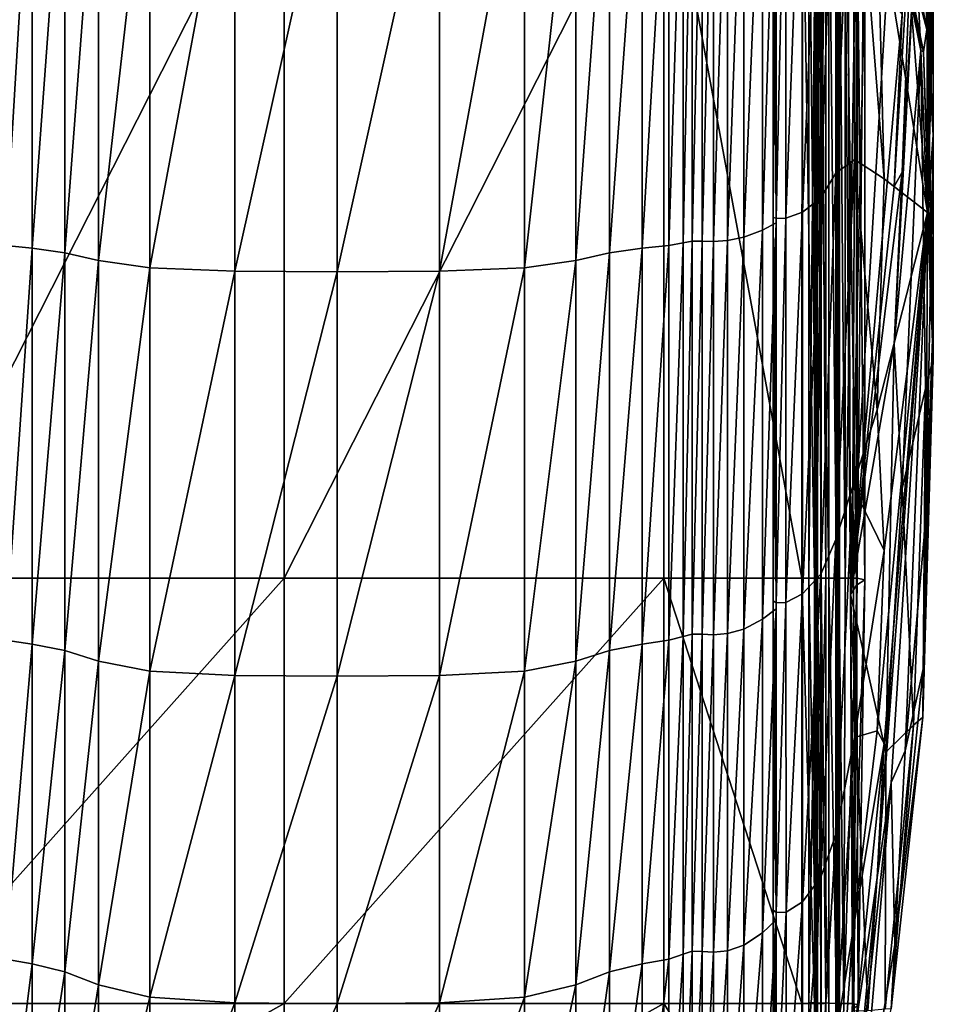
# Model space of a CAD drawing. Header units: millimetres. Extents: x 2387 to 13955, y -4964 to 364.
# Tile 294 of 656: x 7088 to 7138, y -4934 to -4880. Entities that reach past the tile are written whole.
import ezdxf

# ---------------------------------------------------------------- set-up
doc = ezdxf.new("R2010")
doc.units = ezdxf.units.MM
doc.header["$MEASUREMENT"] = 0
doc.layers.add('Predefinito', color=7, linetype='Continuous', true_color=0x000000)

msp = doc.modelspace()

# ---------------------------------------------------------------- linework, layer by layer
at = {"layer": 'Predefinito'}
for points in [[(7137.813, -4857.429, 1172.424), (7137.88, -4890.458, 1167.09), (7138.201, -4856.747, 1156.043)], [(7138.201, -4857.066, 1149.351), (7138.201, -4856.747, 1156.043), (7137.88, -4890.458, 1167.09)], [(7135.875, -4865.065, 1193.199), (7137.88, -4890.458, 1167.09), (7137.813, -4857.429, 1172.424)], [(7137.88, -4890.458, 1167.09), (7138.201, -4867.825, 1149.118), (7138.201, -4857.066, 1149.351)], [(7133.63, -4911.559, 885.605), (7133.458, -4863.935, 899.701), (7134.751, -4863.272, 908.298)], [(7134.751, -4863.272, 908.298), (7135.614, -4878.415, 907.525), (7133.63, -4911.559, 885.605)], [(7133.458, -4863.935, 899.701), (7133.63, -4911.559, 885.605), (7133.256, -4865.516, 873.624)], [(7136.045, -4889.033, 917.372), (7136.476, -4879.528, 916.34), (7137.221, -4863.689, 931.021)], [(7137.221, -4863.689, 931.021), (7137.113, -4871.709, 938.435), (7136.045, -4889.033, 917.372)], [(7137.88, -4890.458, 1167.09), (7135.875, -4865.065, 1193.199), (7135.099, -4873.356, 1199.085)], [(7132.814, -4865.176, 1216.711), (7131.988, -4865.977, 1219.657), (7131.988, -4889.653, 1212.36)], [(7131.988, -4889.653, 1212.36), (7132.814, -4888.282, 1209.601), (7132.814, -4865.176, 1216.711)], [(7133.753, -4866.735, 1210.52), (7132.814, -4865.176, 1216.711), (7132.814, -4888.282, 1209.601)], [(7133.968, -4911.055, 844.563), (7133.944, -4869.56, 844.583), (7133.256, -4865.516, 873.624)], [(7133.256, -4865.516, 873.624), (7133.63, -4911.559, 885.605), (7133.968, -4911.055, 844.563)], [(7131.988, -4865.977, 1219.657), (7130.978, -4866.439, 1221.353), (7130.978, -4890.442, 1213.948)], [(7130.978, -4890.442, 1213.948), (7131.988, -4889.653, 1212.36), (7131.988, -4865.977, 1219.657)], [(7129.526, -4890.794, 1214.657), (7129.351, -4890.721, 1214.51), (7129.352, -4866.602, 1221.944)], [(7129.527, -4866.645, 1222.104), (7129.352, -4866.602, 1221.944), (7129.351, -4890.721, 1214.51)], [(7129.351, -4890.721, 1214.51), (7129.526, -4890.794, 1214.657), (7129.527, -4866.645, 1222.104)], [(7129.352, -4866.602, 1221.944), (7129.527, -4866.645, 1222.104), (7129.526, -4890.794, 1214.657)], [(7129.527, -4866.645, 1222.104), (7129.514, -4866.782, 1222.611), (7129.514, -4891.029, 1215.129)], [(7129.514, -4891.029, 1215.129), (7129.526, -4890.794, 1214.657), (7129.527, -4866.645, 1222.104)], [(7130.065, -4866.636, 1222.076), (7129.527, -4866.645, 1222.104), (7129.526, -4890.794, 1214.657)], [(7129.526, -4890.794, 1214.657), (7130.065, -4890.78, 1214.627), (7130.065, -4866.636, 1222.076)], [(7130.978, -4866.439, 1221.353), (7130.065, -4866.636, 1222.076), (7130.065, -4890.78, 1214.627)], [(7130.065, -4890.78, 1214.627), (7130.978, -4890.442, 1213.948), (7130.978, -4866.439, 1221.353)], [(7132.814, -4888.282, 1209.601), (7133.85, -4887.531, 1203.346), (7133.753, -4866.735, 1210.52)], [(7135.487, -4888.602, 1191.266), (7135.099, -4873.356, 1199.085), (7133.753, -4866.735, 1210.52)], [(7133.753, -4866.735, 1210.52), (7133.85, -4887.531, 1203.346), (7135.487, -4888.602, 1191.266)], [(7127.739, -4867.251, 1224.339), (7126.832, -4867.357, 1224.729), (7126.832, -4892.014, 1217.111)], [(7126.832, -4892.014, 1217.111), (7127.739, -4891.833, 1216.745), (7127.739, -4867.251, 1224.339)], [(7128.775, -4867.022, 1223.495), (7127.739, -4867.251, 1224.339), (7127.739, -4891.833, 1216.745)], [(7127.739, -4891.833, 1216.745), (7128.775, -4891.44, 1215.955), (7128.775, -4867.022, 1223.495)], [(7129.514, -4866.782, 1222.611), (7128.775, -4867.022, 1223.495), (7128.775, -4891.44, 1215.955)], [(7128.775, -4891.44, 1215.955), (7129.514, -4891.029, 1215.129), (7129.514, -4866.782, 1222.611)], [(7088.424, -4867.606, 1226.246), (7086.96, -4867.514, 1225.454), (7086.96, -4892.282, 1217.781)], [(7086.96, -4892.282, 1217.781), (7088.424, -4892.44, 1218.495), (7088.424, -4867.606, 1226.246)], [(7090.242, -4867.744, 1227.08), (7088.424, -4867.606, 1226.246), (7088.424, -4892.44, 1218.495)], [(7088.424, -4892.44, 1218.495), (7090.242, -4892.689, 1219.245), (7090.242, -4867.744, 1227.08)], [(7092.103, -4867.967, 1227.678), (7090.242, -4867.744, 1227.08), (7090.242, -4892.689, 1219.245)], [(7120.309, -4867.744, 1227.08), (7118.449, -4867.967, 1227.678), (7118.449, -4893.11, 1219.789)], [(7118.449, -4893.11, 1219.789), (7120.309, -4892.689, 1219.245), (7120.309, -4867.744, 1227.08)], [(7122.127, -4867.606, 1226.246), (7120.309, -4867.744, 1227.08), (7120.309, -4892.689, 1219.245)], [(7120.309, -4892.689, 1219.245), (7122.127, -4892.44, 1218.495), (7122.127, -4867.606, 1226.246)], [(7123.592, -4867.514, 1225.454), (7122.127, -4867.606, 1226.246), (7122.127, -4892.44, 1218.495)], [(7122.127, -4892.44, 1218.495), (7123.592, -4892.282, 1217.781), (7123.592, -4867.514, 1225.454)], [(7124.393, -4867.427, 1224.981), (7123.592, -4867.514, 1225.454), (7123.592, -4892.282, 1217.781)], [(7123.592, -4892.282, 1217.781), (7124.393, -4892.133, 1217.349), (7124.393, -4867.427, 1224.981)], [(7124.887, -4867.371, 1224.773), (7124.393, -4867.427, 1224.981), (7124.393, -4892.133, 1217.349)], [(7124.393, -4892.133, 1217.349), (7124.886, -4892.037, 1217.157), (7124.887, -4867.371, 1224.773)], [(7125.427, -4867.372, 1224.78), (7124.887, -4867.371, 1224.773), (7124.886, -4892.037, 1217.157)], [(7124.886, -4892.037, 1217.157), (7125.427, -4892.039, 1217.161), (7125.427, -4867.372, 1224.78)], [(7126.06, -4867.383, 1224.824), (7125.427, -4867.372, 1224.78), (7125.427, -4892.039, 1217.161)], [(7125.427, -4892.039, 1217.161), (7126.06, -4892.059, 1217.2), (7126.06, -4867.383, 1224.824)], [(7126.832, -4867.357, 1224.729), (7126.06, -4867.383, 1224.824), (7126.06, -4892.059, 1217.2)], [(7126.06, -4892.059, 1217.2), (7126.832, -4892.014, 1217.111), (7126.832, -4867.357, 1224.729)], [(7138.201, -4870.678, 1141.45), (7138.201, -4867.825, 1149.118), (7137.88, -4890.458, 1167.09)], [(7090.242, -4892.689, 1219.245), (7092.103, -4893.11, 1219.789), (7092.103, -4867.967, 1227.678)], [(7094.925, -4868.177, 1228.174), (7092.103, -4867.967, 1227.678), (7092.103, -4893.11, 1219.789)], [(7092.103, -4893.11, 1219.789), (7094.925, -4893.51, 1220.241), (7094.925, -4868.177, 1228.174)], [(7099.63, -4868.276, 1228.701), (7094.925, -4868.177, 1228.174), (7094.925, -4893.51, 1220.241)], [(7094.925, -4893.51, 1220.241), (7099.63, -4893.695, 1220.715), (7099.63, -4868.276, 1228.701)], [(7105.276, -4868.298, 1228.973), (7099.63, -4868.276, 1228.701), (7099.63, -4893.695, 1220.715)], [(7099.63, -4893.695, 1220.715), (7105.276, -4893.734, 1220.958), (7105.276, -4868.298, 1228.973)], [(7110.921, -4868.276, 1228.701), (7105.276, -4868.298, 1228.973), (7105.276, -4893.734, 1220.958)], [(7105.276, -4893.734, 1220.958), (7110.921, -4893.695, 1220.715), (7110.921, -4868.276, 1228.701)], [(7115.626, -4868.177, 1228.174), (7110.921, -4868.276, 1228.701), (7110.921, -4893.695, 1220.715)], [(7110.921, -4893.695, 1220.715), (7115.626, -4893.51, 1220.241), (7115.626, -4868.177, 1228.174)], [(7118.449, -4867.967, 1227.678), (7115.626, -4868.177, 1228.174), (7115.626, -4893.51, 1220.241)], [(7115.626, -4893.51, 1220.241), (7118.449, -4893.11, 1219.789), (7118.449, -4867.967, 1227.678)], [(7081.383, -4910.664, 485.993), (7081.381, -4869.299, 485.978), (7102.349, -4869.299, 608.074)], [(7102.349, -4869.299, 608.074), (7102.35, -4910.664, 608.076), (7081.383, -4910.664, 485.993)], [(7102.35, -4910.664, 608.076), (7102.349, -4869.299, 608.074), (7123.318, -4869.299, 730.171)], [(7123.318, -4869.299, 730.171), (7123.316, -4910.664, 730.159), (7102.35, -4910.664, 608.076)], [(7130.947, -4910.664, 775.347), (7123.316, -4910.664, 730.159), (7123.318, -4869.299, 730.171)], [(7123.318, -4869.299, 730.171), (7130.95, -4869.299, 775.36), (7130.947, -4910.664, 775.347)], [(7131.634, -4910.664, 780.453), (7130.947, -4910.664, 775.347), (7130.95, -4869.299, 775.36)], [(7130.95, -4869.299, 775.36), (7131.635, -4869.299, 780.462), (7131.634, -4910.664, 780.453)], [(7131.322, -4869.299, 789.526), (7131.744, -4869.299, 789.596), (7131.743, -4910.654, 789.591)], [(7131.743, -4910.654, 789.591), (7131.322, -4910.649, 789.521), (7131.322, -4869.299, 789.526)], [(7131.726, -4869.299, 789.386), (7131.322, -4869.299, 789.526), (7131.322, -4910.649, 789.521)], [(7131.322, -4910.649, 789.521), (7131.725, -4910.654, 789.381), (7131.726, -4869.299, 789.386)], [(7131.764, -4910.662, 782.29), (7131.634, -4910.664, 780.453), (7131.635, -4869.299, 780.462)], [(7131.635, -4869.299, 780.462), (7131.765, -4869.299, 782.298), (7131.764, -4910.662, 782.29)], [(7131.765, -4869.299, 782.298), (7131.702, -4869.299, 782.492), (7131.701, -4910.661, 782.484)], [(7131.701, -4910.661, 782.484), (7131.764, -4910.662, 782.29), (7131.765, -4869.299, 782.298)], [(7131.806, -4910.662, 782.658), (7131.701, -4910.661, 782.484), (7131.702, -4869.299, 782.492)], [(7131.702, -4869.299, 782.492), (7131.807, -4869.299, 782.666), (7131.806, -4910.662, 782.658)], [(7132.269, -4869.299, 788.457), (7131.726, -4869.299, 789.386), (7131.725, -4910.654, 789.381)], [(7131.725, -4910.654, 789.381), (7132.268, -4910.662, 788.452), (7132.269, -4869.299, 788.457)], [(7132.436, -4910.662, 790.415), (7131.743, -4910.654, 789.591), (7131.744, -4869.299, 789.596)], [(7131.744, -4869.299, 789.596), (7132.437, -4869.299, 790.419), (7132.436, -4910.662, 790.415)], [(7132.016, -4910.664, 783.579), (7131.806, -4910.662, 782.658), (7131.807, -4869.299, 782.666)], [(7131.807, -4869.299, 782.666), (7132.017, -4869.299, 783.587), (7132.016, -4910.664, 783.579)], [(7132.268, -4910.664, 786.014), (7132.016, -4910.664, 783.579), (7132.017, -4869.299, 783.587)], [(7132.017, -4869.299, 783.587), (7132.269, -4869.299, 786.021), (7132.268, -4910.664, 786.014)], [(7132.269, -4869.299, 786.021), (7132.269, -4869.299, 788.457), (7132.268, -4910.662, 788.452)], [(7132.268, -4910.662, 788.452), (7132.268, -4910.664, 786.014), (7132.269, -4869.299, 786.021)], [(7132.848, -4910.664, 792.817), (7132.436, -4910.662, 790.415), (7132.437, -4869.299, 790.419)], [(7132.437, -4869.299, 790.419), (7132.849, -4869.299, 792.821), (7132.848, -4910.664, 792.817)], [(7133.013, -4910.664, 795.26), (7132.848, -4910.664, 792.817), (7132.849, -4869.299, 792.821)], [(7132.849, -4869.299, 792.821), (7133.013, -4869.299, 795.262), (7133.013, -4910.664, 795.26)], [(7132.962, -4869.299, 796.205), (7132.888, -4869.299, 796.395), (7132.888, -4910.661, 796.393)], [(7132.888, -4910.661, 796.393), (7132.962, -4910.662, 796.203), (7132.962, -4869.299, 796.205)], [(7132.888, -4869.299, 796.395), (7132.983, -4869.299, 796.574), (7132.983, -4910.662, 796.572)], [(7132.983, -4910.662, 796.572), (7132.888, -4910.661, 796.393), (7132.888, -4869.299, 796.395)], [(7133.013, -4869.299, 795.262), (7132.962, -4869.299, 796.205), (7132.962, -4910.662, 796.203)], [(7132.962, -4910.662, 796.203), (7133.013, -4910.664, 795.26), (7133.013, -4869.299, 795.262)], [(7132.983, -4869.299, 796.574), (7133.33, -4869.299, 798.409), (7133.328, -4910.664, 798.408)], [(7133.328, -4910.664, 798.408), (7132.983, -4910.662, 796.572), (7132.983, -4869.299, 796.574)], [(7134.012, -4869.299, 803.564), (7134.003, -4910.664, 803.563), (7133.328, -4910.664, 798.408)], [(7133.328, -4910.664, 798.408), (7133.33, -4869.299, 798.409), (7134.012, -4869.299, 803.564)], [(7134.415, -4910.762, 817.221), (7134.419, -4869.364, 817.226), (7133.944, -4869.56, 844.583)], [(7134.003, -4910.664, 803.563), (7134.012, -4869.299, 803.564), (7134.419, -4869.364, 817.226)], [(7134.419, -4869.364, 817.226), (7134.415, -4910.762, 817.221), (7134.003, -4910.664, 803.563)], [(7133.944, -4869.56, 844.583), (7133.968, -4911.055, 844.563), (7134.415, -4910.762, 817.221)], [(7136.007, -4870.627, 1105.123), (7137.652, -4873.937, 1111.786), (7137.85, -4880.354, 1091.661)], [(7137.85, -4880.354, 1091.661), (7136.007, -4873.41, 1080.898), (7136.007, -4870.627, 1105.123)], [(7137.88, -4890.458, 1167.09), (7138.201, -4877.502, 1139.837), (7138.201, -4870.678, 1141.45)], [(7136.476, -4888.233, 930.851), (7136.045, -4889.033, 917.372), (7137.113, -4871.709, 938.435)], [(7137.113, -4871.709, 938.435), (7137.221, -4875.473, 950.805), (7136.476, -4888.233, 930.851)], [(7137.505, -4881.508, 972.337), (7136.007, -4872.65, 983.489), (7136.007, -4874.001, 1032.312)], [(7136.007, -4872.65, 983.489), (7137.505, -4881.508, 972.337), (7137.221, -4875.473, 950.805)], [(7135.099, -4873.356, 1199.085), (7135.487, -4888.602, 1191.266), (7137.88, -4890.458, 1167.09)], [(7137.652, -4881.582, 1032.593), (7136.007, -4874.001, 1032.312), (7136.007, -4873.41, 1080.898)], [(7136.007, -4873.41, 1080.898), (7137.85, -4880.354, 1091.661), (7137.652, -4881.582, 1032.593)], [(7136.007, -4874.001, 1032.312), (7137.652, -4881.582, 1032.593), (7137.505, -4881.508, 972.337)], [(7137.652, -4873.937, 1111.786), (7138.201, -4879.196, 1128.249), (7138.201, -4886.188, 1128.692)], [(7138.201, -4886.188, 1128.692), (7137.85, -4880.354, 1091.661), (7137.652, -4873.937, 1111.786)], [(7136.045, -4897.73, 929.895), (7136.476, -4888.233, 930.851), (7137.221, -4875.473, 950.805)], [(7137.221, -4875.473, 950.805), (7137.505, -4881.508, 972.337), (7136.045, -4897.73, 929.895)], [(7138.201, -4879.196, 1128.249), (7138.201, -4877.502, 1139.837), (7137.88, -4890.458, 1167.09)], [(7133.63, -4911.559, 885.605), (7135.614, -4878.415, 907.525), (7136.476, -4879.528, 916.34)], [(7137.88, -4890.458, 1167.09), (7138.201, -4886.188, 1128.692), (7138.201, -4879.196, 1128.249)], [(7136.476, -4879.528, 916.34), (7136.045, -4889.033, 917.372), (7133.63, -4911.559, 885.605)], [(7137.652, -4881.582, 1032.593), (7137.85, -4880.354, 1091.661), (7138.201, -4898.166, 1085.882)], [(7138.201, -4896.445, 1120.448), (7138.201, -4898.166, 1085.882), (7137.85, -4880.354, 1091.661)], [(7137.85, -4880.354, 1091.661), (7138.201, -4886.188, 1128.692), (7138.201, -4896.445, 1120.448)], [(7136.476, -4905.714, 939.735), (7136.045, -4897.73, 929.895), (7137.505, -4881.508, 972.337)], [(7137.505, -4881.508, 972.337), (7137.769, -4900.189, 978.228), (7136.476, -4905.714, 939.735)], [(7138.201, -4898.543, 1032.709), (7137.769, -4900.189, 978.228), (7137.505, -4881.508, 972.337)], [(7137.505, -4881.508, 972.337), (7137.652, -4881.582, 1032.593), (7138.201, -4898.543, 1032.709)], [(7138.201, -4898.166, 1085.882), (7138.201, -4898.543, 1032.709), (7137.652, -4881.582, 1032.593)], [(7137.813, -4907.131, 1126.834), (7138.201, -4896.445, 1120.448), (7138.201, -4886.188, 1128.692)], [(7138.201, -4886.188, 1128.692), (7137.88, -4890.458, 1167.09), (7137.813, -4907.131, 1126.834)], [(7132.814, -4908.528, 1195.281), (7133.753, -4905.581, 1191.344), (7133.85, -4887.531, 1203.346)], [(7133.85, -4887.531, 1203.346), (7132.814, -4888.282, 1209.601), (7132.814, -4908.528, 1195.281)], [(7133.85, -4887.531, 1203.346), (7133.753, -4905.581, 1191.344), (7135.099, -4901.363, 1185.267)], [(7135.099, -4901.363, 1185.267), (7135.487, -4888.602, 1191.266), (7133.85, -4887.531, 1203.346)], [(7131.988, -4910.436, 1197.647), (7132.814, -4908.528, 1195.281), (7132.814, -4888.282, 1209.601)], [(7132.814, -4888.282, 1209.601), (7131.988, -4889.653, 1212.36), (7131.988, -4910.436, 1197.647)], [(7136.476, -4888.233, 930.851), (7136.045, -4897.73, 929.895), (7133.63, -4911.559, 885.605)], [(7133.63, -4911.559, 885.605), (7136.045, -4889.033, 917.372), (7136.476, -4888.233, 930.851)], [(7137.88, -4890.458, 1167.09), (7135.487, -4888.602, 1191.266), (7135.099, -4901.363, 1185.267)], [(7130.978, -4911.534, 1199.01), (7131.988, -4910.436, 1197.647), (7131.988, -4889.653, 1212.36)], [(7131.988, -4889.653, 1212.36), (7130.978, -4890.442, 1213.948), (7130.978, -4911.534, 1199.01)], [(7130.065, -4912.003, 1199.591), (7130.978, -4911.534, 1199.01), (7130.978, -4890.442, 1213.948)], [(7130.978, -4890.442, 1213.948), (7130.065, -4890.78, 1214.627), (7130.065, -4912.003, 1199.591)], [(7135.099, -4901.363, 1185.267), (7135.487, -4909.131, 1173.713), (7137.88, -4890.458, 1167.09)], [(7135.099, -4919.1, 1163.521), (7135.487, -4919.8, 1154.011), (7137.88, -4890.458, 1167.09)], [(7137.88, -4890.458, 1167.09), (7135.487, -4909.131, 1173.713), (7135.099, -4919.1, 1163.521)], [(7135.099, -4927.203, 1137.05), (7135.875, -4921.942, 1131.085), (7137.88, -4890.458, 1167.09)], [(7137.88, -4890.458, 1167.09), (7135.487, -4919.8, 1154.011), (7135.099, -4927.203, 1137.05)], [(7137.88, -4890.458, 1167.09), (7135.875, -4921.942, 1131.085), (7136.65, -4920.197, 1120.641)], [(7136.65, -4920.197, 1120.641), (7137.813, -4907.131, 1126.834), (7137.88, -4890.458, 1167.09)], [(7128.775, -4912.922, 1200.731), (7129.514, -4912.349, 1200.021), (7129.514, -4891.029, 1215.129)], [(7129.514, -4891.029, 1215.129), (7128.775, -4891.44, 1215.955), (7128.775, -4912.922, 1200.731)], [(7129.528, -4912.02, 1199.615), (7129.354, -4911.916, 1199.488), (7129.351, -4890.721, 1214.51)], [(7129.351, -4890.721, 1214.51), (7129.526, -4890.794, 1214.657), (7129.528, -4912.02, 1199.615)], [(7129.526, -4890.794, 1214.657), (7129.351, -4890.721, 1214.51), (7129.354, -4911.916, 1199.488)], [(7129.354, -4911.916, 1199.488), (7129.528, -4912.02, 1199.615), (7129.526, -4890.794, 1214.657)], [(7129.514, -4912.349, 1200.021), (7129.528, -4912.02, 1199.615), (7129.526, -4890.794, 1214.657)], [(7129.526, -4890.794, 1214.657), (7129.514, -4891.029, 1215.129), (7129.514, -4912.349, 1200.021)], [(7130.065, -4890.78, 1214.627), (7129.526, -4890.794, 1214.657), (7129.528, -4912.02, 1199.615)], [(7129.528, -4912.02, 1199.615), (7130.065, -4912.003, 1199.591), (7130.065, -4890.78, 1214.627)], [(7127.739, -4913.469, 1201.409), (7128.775, -4912.922, 1200.731), (7128.775, -4891.44, 1215.955)], [(7128.775, -4891.44, 1215.955), (7127.739, -4891.833, 1216.745), (7127.739, -4913.469, 1201.409)], [(7088.424, -4892.44, 1218.495), (7086.96, -4892.282, 1217.781), (7086.96, -4914.094, 1202.26)], [(7122.127, -4914.314, 1202.759), (7123.592, -4914.094, 1202.26), (7123.592, -4892.282, 1217.781)], [(7123.592, -4892.282, 1217.781), (7122.127, -4892.44, 1218.495), (7122.127, -4914.314, 1202.759)], [(7123.592, -4914.094, 1202.26), (7124.394, -4913.885, 1201.926), (7124.393, -4892.133, 1217.349)], [(7124.393, -4892.133, 1217.349), (7123.592, -4892.282, 1217.781), (7123.592, -4914.094, 1202.26)], [(7124.886, -4892.037, 1217.157), (7124.393, -4892.133, 1217.349), (7124.394, -4913.885, 1201.926)], [(7124.394, -4913.885, 1201.926), (7124.887, -4913.75, 1201.76), (7124.886, -4892.037, 1217.157)], [(7125.427, -4892.039, 1217.161), (7124.886, -4892.037, 1217.157), (7124.887, -4913.75, 1201.76)], [(7124.887, -4913.75, 1201.76), (7125.427, -4913.754, 1201.764), (7125.427, -4892.039, 1217.161)], [(7126.06, -4892.059, 1217.2), (7125.427, -4892.039, 1217.161), (7125.427, -4913.754, 1201.764)], [(7125.427, -4913.754, 1201.764), (7126.06, -4913.783, 1201.799), (7126.06, -4892.059, 1217.2)], [(7126.06, -4913.783, 1201.799), (7126.832, -4913.722, 1201.722), (7126.832, -4892.014, 1217.111)], [(7126.832, -4892.014, 1217.111), (7126.06, -4892.059, 1217.2), (7126.06, -4913.783, 1201.799)], [(7126.832, -4913.722, 1201.722), (7127.739, -4913.469, 1201.409), (7127.739, -4891.833, 1216.745)], [(7127.739, -4891.833, 1216.745), (7126.832, -4892.014, 1217.111), (7126.832, -4913.722, 1201.722)], [(7086.96, -4914.094, 1202.26), (7088.424, -4914.314, 1202.758), (7088.424, -4892.44, 1218.495)], [(7090.242, -4892.689, 1219.245), (7088.424, -4892.44, 1218.495), (7088.424, -4914.314, 1202.758)], [(7088.424, -4914.314, 1202.758), (7090.242, -4914.659, 1203.333), (7090.242, -4892.689, 1219.245)], [(7092.103, -4893.11, 1219.789), (7090.242, -4892.689, 1219.245), (7090.242, -4914.659, 1203.333)], [(7118.449, -4915.242, 1203.891), (7120.309, -4914.659, 1203.333), (7120.309, -4892.689, 1219.245)], [(7120.309, -4892.689, 1219.245), (7118.449, -4893.11, 1219.789), (7118.449, -4915.242, 1203.891)], [(7120.309, -4914.659, 1203.333), (7122.127, -4914.314, 1202.759), (7122.127, -4892.44, 1218.495)], [(7122.127, -4892.44, 1218.495), (7120.309, -4892.689, 1219.245), (7120.309, -4914.659, 1203.333)], [(7090.242, -4914.659, 1203.333), (7092.103, -4915.242, 1203.891), (7092.103, -4893.11, 1219.789)], [(7094.925, -4893.51, 1220.241), (7092.103, -4893.11, 1219.789), (7092.103, -4915.242, 1203.891)], [(7115.626, -4915.791, 1204.383), (7118.449, -4915.242, 1203.891), (7118.449, -4893.11, 1219.789)], [(7118.449, -4893.11, 1219.789), (7115.626, -4893.51, 1220.241), (7115.626, -4915.791, 1204.383)], [(7092.103, -4915.242, 1203.891), (7094.925, -4915.791, 1204.383), (7094.925, -4893.51, 1220.241)], [(7099.63, -4893.695, 1220.715), (7094.925, -4893.51, 1220.241), (7094.925, -4915.791, 1204.383)], [(7094.925, -4915.791, 1204.383), (7099.63, -4916.034, 1204.755), (7099.63, -4893.695, 1220.715)], [(7105.276, -4893.734, 1220.958), (7099.63, -4893.695, 1220.715), (7099.63, -4916.034, 1204.755)], [(7099.63, -4916.034, 1204.755), (7105.276, -4916.08, 1204.911), (7105.276, -4893.734, 1220.958)], [(7105.276, -4916.08, 1204.911), (7110.921, -4916.034, 1204.755), (7110.921, -4893.695, 1220.715)], [(7110.921, -4893.695, 1220.715), (7105.276, -4893.734, 1220.958), (7105.276, -4916.08, 1204.911)], [(7110.921, -4916.034, 1204.755), (7115.626, -4915.791, 1204.383), (7115.626, -4893.51, 1220.241)], [(7115.626, -4893.51, 1220.241), (7110.921, -4893.695, 1220.715), (7110.921, -4916.034, 1204.755)], [(7138.201, -4896.445, 1120.448), (7137.813, -4907.131, 1126.834), (7137.668, -4915.588, 1087.549)], [(7137.668, -4915.588, 1087.549), (7138.201, -4898.166, 1085.882), (7138.201, -4896.445, 1120.448)], [(7135.571, -4920.271, 928.288), (7133.63, -4911.559, 885.605), (7136.045, -4897.73, 929.895)], [(7136.045, -4897.73, 929.895), (7136.476, -4905.714, 939.735), (7135.571, -4920.271, 928.288)], [(7138.201, -4898.543, 1032.709), (7138.201, -4898.166, 1085.882), (7137.668, -4915.588, 1087.549)], [(7137.668, -4915.588, 1087.549), (7137.619, -4918.347, 1032.759), (7138.201, -4898.543, 1032.709)], [(7137.769, -4900.189, 978.228), (7138.201, -4898.543, 1032.709), (7137.619, -4918.347, 1032.759)], [(7136.476, -4905.714, 939.735), (7137.769, -4900.189, 978.228), (7137.107, -4918.783, 975.371)], [(7137.619, -4918.347, 1032.759), (7137.107, -4918.783, 975.371), (7137.769, -4900.189, 978.228)], [(7135.487, -4909.131, 1173.713), (7135.099, -4901.363, 1185.267), (7133.753, -4905.581, 1191.344)], [(7133.753, -4905.581, 1191.344), (7132.814, -4908.528, 1195.281), (7132.814, -4924.818, 1177.881)], [(7132.814, -4924.818, 1177.881), (7133.85, -4919.467, 1175.697), (7133.753, -4905.581, 1191.344)], [(7133.753, -4905.581, 1191.344), (7133.85, -4919.467, 1175.697), (7135.487, -4909.131, 1173.713)], [(7137.107, -4918.783, 975.371), (7135.571, -4920.271, 928.288), (7136.476, -4905.714, 939.735)], [(7137.668, -4915.588, 1087.549), (7137.813, -4907.131, 1126.834), (7136.65, -4920.197, 1120.641)], [(7132.814, -4908.528, 1195.281), (7131.988, -4910.436, 1197.647), (7131.988, -4927.177, 1179.765)], [(7131.988, -4927.177, 1179.765), (7132.814, -4924.818, 1177.881), (7132.814, -4908.528, 1195.281)], [(7135.099, -4919.1, 1163.521), (7135.487, -4909.131, 1173.713), (7133.85, -4919.467, 1175.697)], [(7081.386, -4934.156, 486.009), (7081.383, -4910.664, 485.993), (7102.35, -4910.664, 608.076)], [(7102.35, -4910.664, 608.076), (7102.35, -4934.156, 608.077), (7081.386, -4934.156, 486.009)], [(7102.35, -4934.156, 608.077), (7102.35, -4910.664, 608.076), (7123.316, -4910.664, 730.159)], [(7123.316, -4910.664, 730.159), (7123.313, -4934.156, 730.146), (7102.35, -4934.156, 608.077)], [(7130.945, -4934.156, 775.332), (7123.313, -4934.156, 730.146), (7123.316, -4910.664, 730.159)], [(7123.316, -4910.664, 730.159), (7130.947, -4910.664, 775.347), (7130.945, -4934.156, 775.332)], [(7131.632, -4934.154, 780.443), (7130.945, -4934.156, 775.332), (7130.947, -4910.664, 775.347)], [(7130.947, -4910.664, 775.347), (7131.634, -4910.664, 780.453), (7131.632, -4934.154, 780.443)], [(7131.988, -4910.436, 1197.647), (7130.978, -4911.534, 1199.01), (7130.978, -4928.535, 1180.85)], [(7130.978, -4928.535, 1180.85), (7131.988, -4927.177, 1179.765), (7131.988, -4910.436, 1197.647)], [(7131.744, -4934.115, 789.585), (7131.324, -4934.095, 789.515), (7131.322, -4910.649, 789.521)], [(7131.322, -4910.649, 789.521), (7131.743, -4910.654, 789.591), (7131.744, -4934.115, 789.585)], [(7131.725, -4910.654, 789.381), (7131.322, -4910.649, 789.521), (7131.324, -4934.095, 789.515)], [(7131.324, -4934.095, 789.515), (7131.726, -4934.115, 789.375), (7131.725, -4910.654, 789.381)], [(7131.763, -4934.147, 782.281), (7131.632, -4934.154, 780.443), (7131.634, -4910.664, 780.453)], [(7131.634, -4910.664, 780.453), (7131.764, -4910.662, 782.29), (7131.763, -4934.147, 782.281)], [(7131.764, -4910.662, 782.29), (7131.701, -4910.661, 782.484), (7131.7, -4934.143, 782.475)], [(7131.805, -4934.147, 782.649), (7131.7, -4934.143, 782.475), (7131.701, -4910.661, 782.484)], [(7131.7, -4934.143, 782.475), (7131.763, -4934.147, 782.281), (7131.764, -4910.662, 782.29)], [(7131.701, -4910.661, 782.484), (7131.806, -4910.662, 782.658), (7131.805, -4934.147, 782.649)], [(7132.268, -4910.662, 788.452), (7131.725, -4910.654, 789.381), (7131.726, -4934.115, 789.375)], [(7131.726, -4934.115, 789.375), (7132.268, -4934.146, 788.446), (7132.268, -4910.662, 788.452)], [(7132.435, -4934.146, 790.409), (7131.744, -4934.115, 789.585), (7131.743, -4910.654, 789.591)], [(7131.743, -4910.654, 789.591), (7132.436, -4910.662, 790.415), (7132.435, -4934.146, 790.409)], [(7132.015, -4934.154, 783.57), (7131.805, -4934.147, 782.649), (7131.806, -4910.662, 782.658)], [(7131.806, -4910.662, 782.658), (7132.016, -4910.664, 783.579), (7132.015, -4934.154, 783.57)], [(7132.267, -4934.156, 786.007), (7132.015, -4934.154, 783.57), (7132.016, -4910.664, 783.579)], [(7132.016, -4910.664, 783.579), (7132.268, -4910.664, 786.014), (7132.267, -4934.156, 786.007)], [(7132.268, -4934.146, 788.446), (7132.267, -4934.156, 786.007), (7132.268, -4910.664, 786.014)], [(7132.268, -4910.664, 786.014), (7132.268, -4910.662, 788.452), (7132.268, -4934.146, 788.446)], [(7132.848, -4934.156, 792.813), (7132.435, -4934.146, 790.409), (7132.436, -4910.662, 790.415)], [(7132.436, -4910.662, 790.415), (7132.848, -4910.664, 792.817), (7132.848, -4934.156, 792.813)], [(7133.013, -4934.154, 795.257), (7132.848, -4934.156, 792.813), (7132.848, -4910.664, 792.817)], [(7132.848, -4910.664, 792.817), (7133.013, -4910.664, 795.26), (7133.013, -4934.154, 795.257)], [(7132.962, -4910.662, 796.203), (7132.888, -4910.661, 796.393), (7132.888, -4934.143, 796.39)], [(7132.983, -4934.147, 796.57), (7132.888, -4934.143, 796.39), (7132.888, -4910.661, 796.393)], [(7132.888, -4910.661, 796.393), (7132.983, -4910.662, 796.572), (7132.983, -4934.147, 796.57)], [(7132.888, -4934.143, 796.39), (7132.962, -4934.147, 796.201), (7132.962, -4910.662, 796.203)], [(7133.013, -4910.664, 795.26), (7132.962, -4910.662, 796.203), (7132.962, -4934.147, 796.201)], [(7132.962, -4934.147, 796.201), (7133.013, -4934.154, 795.257), (7133.013, -4910.664, 795.26)], [(7133.263, -4934.154, 798.406), (7132.983, -4934.147, 796.57), (7132.983, -4910.662, 796.572)], [(7132.983, -4910.662, 796.572), (7133.328, -4910.664, 798.408), (7133.263, -4934.154, 798.406)], [(7134.003, -4910.664, 803.563), (7133.742, -4934.156, 803.562), (7133.263, -4934.154, 798.406)], [(7133.263, -4934.154, 798.406), (7133.328, -4910.664, 798.408), (7134.003, -4910.664, 803.563)], [(7133.742, -4934.156, 803.562), (7134.003, -4910.664, 803.563), (7134.415, -4910.762, 817.221)], [(7134.415, -4910.762, 817.221), (7134.048, -4934.221, 817.218), (7133.742, -4934.156, 803.562)], [(7134.048, -4934.221, 817.218), (7134.415, -4910.762, 817.221), (7133.968, -4911.055, 844.563)], [(7133.805, -4934.416, 844.552), (7133.968, -4911.055, 844.563), (7133.63, -4911.559, 885.605)], [(7133.968, -4911.055, 844.563), (7133.805, -4934.416, 844.552), (7134.048, -4934.221, 817.218)], [(7130.978, -4911.534, 1199.01), (7130.065, -4912.003, 1199.591), (7130.066, -4929.113, 1181.312)], [(7130.066, -4929.113, 1181.312), (7130.978, -4928.535, 1180.85), (7130.978, -4911.534, 1199.01)], [(7133.63, -4911.559, 885.605), (7133.74, -4934.582, 881.618), (7133.805, -4934.416, 844.552)], [(7134.581, -4934.558, 924.469), (7133.74, -4934.582, 881.618), (7133.63, -4911.559, 885.605)], [(7133.63, -4911.559, 885.605), (7135.571, -4920.271, 928.288), (7134.581, -4934.558, 924.469)], [(7129.514, -4912.349, 1200.021), (7128.775, -4912.922, 1200.731), (7128.775, -4930.25, 1182.22)], [(7128.775, -4930.25, 1182.22), (7129.515, -4929.542, 1181.654), (7129.514, -4912.349, 1200.021)], [(7129.354, -4911.916, 1199.488), (7129.528, -4912.02, 1199.615), (7129.531, -4929.131, 1181.327)], [(7129.531, -4929.131, 1181.327), (7129.357, -4929.001, 1181.224), (7129.354, -4911.916, 1199.488)], [(7129.528, -4912.02, 1199.615), (7129.354, -4911.916, 1199.488), (7129.357, -4929.001, 1181.224)], [(7129.357, -4929.001, 1181.224), (7129.531, -4929.131, 1181.327), (7129.528, -4912.02, 1199.615)], [(7129.528, -4912.02, 1199.615), (7129.514, -4912.349, 1200.021), (7129.515, -4929.542, 1181.654)], [(7129.515, -4929.542, 1181.654), (7129.531, -4929.131, 1181.327), (7129.528, -4912.02, 1199.615)], [(7130.065, -4912.003, 1199.591), (7129.528, -4912.02, 1199.615), (7129.531, -4929.131, 1181.327)], [(7129.531, -4929.131, 1181.327), (7130.066, -4929.113, 1181.312), (7130.065, -4912.003, 1199.591)], [(7128.775, -4912.922, 1200.731), (7127.739, -4913.469, 1201.409), (7127.739, -4930.926, 1182.76)], [(7127.739, -4930.926, 1182.76), (7128.775, -4930.25, 1182.22), (7128.775, -4912.922, 1200.731)], [(7127.739, -4913.469, 1201.409), (7126.832, -4913.722, 1201.722), (7126.832, -4931.239, 1183.01)], [(7126.832, -4931.239, 1183.01), (7127.739, -4930.926, 1182.76), (7127.739, -4913.469, 1201.409)], [(7124.394, -4913.885, 1201.926), (7123.592, -4914.094, 1202.26), (7123.592, -4931.699, 1183.396)], [(7123.592, -4931.699, 1183.396), (7124.394, -4931.439, 1183.17), (7124.394, -4913.885, 1201.926)], [(7124.887, -4913.75, 1201.76), (7124.394, -4913.885, 1201.926), (7124.394, -4931.439, 1183.17)], [(7124.394, -4931.439, 1183.17), (7124.888, -4931.272, 1183.037), (7124.887, -4913.75, 1201.76)], [(7125.427, -4913.754, 1201.764), (7124.887, -4913.75, 1201.76), (7124.888, -4931.272, 1183.037)], [(7124.888, -4931.272, 1183.037), (7125.428, -4931.278, 1183.041), (7125.427, -4913.754, 1201.764)], [(7126.06, -4913.783, 1201.799), (7125.427, -4913.754, 1201.764), (7125.428, -4931.278, 1183.041)], [(7125.428, -4931.278, 1183.041), (7126.06, -4931.314, 1183.07), (7126.06, -4913.783, 1201.799)], [(7126.832, -4913.722, 1201.722), (7126.06, -4913.783, 1201.799), (7126.06, -4931.314, 1183.07)], [(7126.06, -4931.314, 1183.07), (7126.832, -4931.239, 1183.01), (7126.832, -4913.722, 1201.722)], [(7088.424, -4914.314, 1202.758), (7086.96, -4914.094, 1202.26), (7086.959, -4931.699, 1183.396)], [(7086.959, -4931.699, 1183.396), (7088.424, -4931.972, 1183.671), (7088.424, -4914.314, 1202.758)], [(7090.242, -4914.659, 1203.333), (7088.424, -4914.314, 1202.758), (7088.424, -4931.972, 1183.671)], [(7122.127, -4914.314, 1202.759), (7120.309, -4914.659, 1203.333), (7120.309, -4932.399, 1184.059)], [(7120.309, -4932.399, 1184.059), (7122.127, -4931.972, 1183.671), (7122.127, -4914.314, 1202.759)], [(7123.592, -4914.094, 1202.26), (7122.127, -4914.314, 1202.759), (7122.127, -4931.972, 1183.671)], [(7122.127, -4931.972, 1183.671), (7123.592, -4931.699, 1183.396), (7123.592, -4914.094, 1202.26)], [(7088.424, -4931.972, 1183.671), (7090.242, -4932.399, 1184.059), (7090.242, -4914.659, 1203.333)], [(7092.103, -4915.242, 1203.891), (7090.242, -4914.659, 1203.333), (7090.242, -4932.399, 1184.059)], [(7120.309, -4914.659, 1203.333), (7118.449, -4915.242, 1203.891), (7118.449, -4933.122, 1184.628)], [(7118.449, -4933.122, 1184.628), (7120.309, -4932.399, 1184.059), (7120.309, -4914.659, 1203.333)], [(7090.242, -4932.399, 1184.059), (7092.103, -4933.122, 1184.628), (7092.103, -4915.242, 1203.891)], [(7094.925, -4915.791, 1204.383), (7092.103, -4915.242, 1203.891), (7092.103, -4933.122, 1184.628)], [(7118.449, -4915.242, 1203.891), (7115.626, -4915.791, 1204.383), (7115.626, -4933.806, 1185.158)], [(7115.626, -4933.806, 1185.158), (7118.449, -4933.122, 1184.628), (7118.449, -4915.242, 1203.891)], [(7136.65, -4920.197, 1120.641), (7136.068, -4930.896, 1086.108), (7137.668, -4915.588, 1087.549)], [(7137.619, -4918.347, 1032.759), (7137.668, -4915.588, 1087.549), (7136.068, -4930.896, 1086.108)], [(7092.103, -4933.122, 1184.628), (7094.925, -4933.806, 1185.158), (7094.925, -4915.791, 1204.383)], [(7099.63, -4916.034, 1204.755), (7094.925, -4915.791, 1204.383), (7094.925, -4933.806, 1185.158)], [(7094.925, -4933.806, 1185.158), (7099.63, -4934.117, 1185.434), (7099.63, -4916.034, 1204.755)], [(7105.276, -4916.08, 1204.911), (7099.63, -4916.034, 1204.755), (7099.63, -4934.117, 1185.434)], [(7099.63, -4934.117, 1185.434), (7105.276, -4934.18, 1185.509), (7105.276, -4916.08, 1204.911)], [(7110.921, -4916.034, 1204.755), (7105.276, -4916.08, 1204.911), (7105.276, -4934.18, 1185.509)], [(7105.276, -4934.18, 1185.509), (7110.921, -4934.117, 1185.434), (7110.921, -4916.034, 1204.755)], [(7115.626, -4915.791, 1204.383), (7110.921, -4916.034, 1204.755), (7110.921, -4934.117, 1185.434)], [(7110.921, -4934.117, 1185.434), (7115.626, -4933.806, 1185.158), (7115.626, -4915.791, 1204.383)], [(7137.107, -4918.783, 975.371), (7137.619, -4918.347, 1032.759), (7135.875, -4934.453, 1032.843)], [(7136.068, -4930.896, 1086.108), (7135.875, -4934.453, 1032.843), (7137.619, -4918.347, 1032.759)], [(7135.875, -4934.453, 1032.843), (7135.551, -4934.473, 974.434), (7137.107, -4918.783, 975.371)], [(7135.571, -4920.271, 928.288), (7137.107, -4918.783, 975.371), (7135.551, -4934.473, 974.434)], [(7132.814, -4936.057, 1161.528), (7133.753, -4930.199, 1161.159), (7133.85, -4919.467, 1175.697)], [(7133.85, -4919.467, 1175.697), (7132.814, -4924.818, 1177.881), (7132.814, -4936.057, 1161.528)], [(7133.85, -4919.467, 1175.697), (7133.753, -4930.199, 1161.159), (7135.099, -4919.1, 1163.521)], [(7135.487, -4919.8, 1154.011), (7135.099, -4919.1, 1163.521), (7133.753, -4930.199, 1161.159)], [(7133.753, -4930.199, 1161.159), (7133.85, -4935.87, 1145.472), (7135.487, -4919.8, 1154.011)], [(7135.099, -4927.203, 1137.05), (7135.487, -4919.8, 1154.011), (7133.85, -4935.87, 1145.472)], [(7135.551, -4934.473, 974.434), (7134.581, -4934.558, 924.469), (7135.571, -4920.271, 928.288)], [(7136.068, -4930.896, 1086.108), (7136.65, -4920.197, 1120.641), (7135.875, -4921.942, 1131.085)], [(7135.875, -4921.942, 1131.085), (7135.099, -4927.203, 1137.05), (7133.753, -4941.432, 1124.513)], [(7133.753, -4941.432, 1124.513), (7134.082, -4942.854, 1094.271), (7135.875, -4921.942, 1131.085)], [(7135.875, -4921.942, 1131.085), (7134.082, -4942.854, 1094.271), (7136.068, -4930.896, 1086.108)], [(7131.988, -4938.727, 1162.958), (7132.814, -4936.057, 1161.528), (7132.814, -4924.818, 1177.881)], [(7132.814, -4924.818, 1177.881), (7131.988, -4927.177, 1179.765), (7131.988, -4938.727, 1162.958)], [(7130.978, -4940.265, 1163.781), (7131.988, -4938.727, 1162.958), (7131.988, -4927.177, 1179.765)], [(7131.988, -4927.177, 1179.765), (7130.978, -4928.535, 1180.85), (7130.978, -4940.265, 1163.781)], [(7133.85, -4935.87, 1145.472), (7133.753, -4941.432, 1124.513), (7135.099, -4927.203, 1137.05)], [(7130.066, -4940.919, 1164.131), (7130.978, -4940.265, 1163.781), (7130.978, -4928.535, 1180.85)], [(7130.978, -4928.535, 1180.85), (7130.066, -4929.113, 1181.312), (7130.066, -4940.919, 1164.131)], [(7129.531, -4940.94, 1164.142), (7129.358, -4940.791, 1164.063), (7129.357, -4929.001, 1181.224)], [(7129.357, -4929.001, 1181.224), (7129.531, -4929.131, 1181.327), (7129.531, -4940.94, 1164.142)], [(7129.531, -4929.131, 1181.327), (7129.357, -4929.001, 1181.224), (7129.358, -4940.791, 1164.063)], [(7129.358, -4940.791, 1164.063), (7129.531, -4940.94, 1164.142), (7129.531, -4929.131, 1181.327)], [(7129.515, -4941.405, 1164.392), (7129.531, -4940.94, 1164.142), (7129.531, -4929.131, 1181.327)], [(7129.531, -4929.131, 1181.327), (7129.515, -4929.542, 1181.654), (7129.515, -4941.405, 1164.392)], [(7129.531, -4940.94, 1164.142), (7130.066, -4940.919, 1164.131), (7130.066, -4929.113, 1181.312)], [(7130.066, -4929.113, 1181.312), (7129.531, -4929.131, 1181.327), (7129.531, -4940.94, 1164.142)], [(7128.775, -4942.207, 1164.821), (7129.515, -4941.405, 1164.392), (7129.515, -4929.542, 1181.654)], [(7129.515, -4929.542, 1181.654), (7128.775, -4930.25, 1182.22), (7128.775, -4942.207, 1164.821)], [(7127.739, -4942.973, 1165.231), (7128.775, -4942.207, 1164.821), (7128.775, -4930.25, 1182.22)], [(7128.775, -4930.25, 1182.22), (7127.739, -4930.926, 1182.76), (7127.739, -4942.973, 1165.231)], [(7133.753, -4930.199, 1161.159), (7132.814, -4936.057, 1161.528), (7132.814, -4943.543, 1143.438)], [(7132.814, -4943.543, 1143.438), (7133.85, -4935.87, 1145.472), (7133.753, -4930.199, 1161.159)], [(7126.832, -4943.327, 1165.421), (7127.739, -4942.973, 1165.231), (7127.739, -4930.926, 1182.76)], [(7127.739, -4930.926, 1182.76), (7126.832, -4931.239, 1183.01), (7126.832, -4943.327, 1165.421)], [(7135.875, -4934.453, 1032.843), (7136.068, -4930.896, 1086.108), (7134.082, -4942.854, 1094.271)], [(7123.592, -4943.847, 1165.699), (7124.394, -4943.552, 1165.542), (7124.394, -4931.439, 1183.17)], [(7124.394, -4931.439, 1183.17), (7123.592, -4931.699, 1183.396), (7123.592, -4943.847, 1165.699)], [(7124.394, -4943.552, 1165.542), (7124.888, -4943.363, 1165.44), (7124.888, -4931.272, 1183.037)], [(7124.888, -4931.272, 1183.037), (7124.394, -4931.439, 1183.17), (7124.394, -4943.552, 1165.542)], [(7125.428, -4931.278, 1183.041), (7124.888, -4931.272, 1183.037), (7124.888, -4943.363, 1165.44)], [(7124.888, -4943.363, 1165.44), (7125.428, -4943.37, 1165.444), (7125.428, -4931.278, 1183.041)], [(7126.06, -4931.314, 1183.07), (7125.428, -4931.278, 1183.041), (7125.428, -4943.37, 1165.444)], [(7125.428, -4943.37, 1165.444), (7126.06, -4943.412, 1165.466), (7126.06, -4931.314, 1183.07)], [(7126.06, -4943.412, 1165.466), (7126.832, -4943.327, 1165.421), (7126.832, -4931.239, 1183.01)], [(7126.832, -4931.239, 1183.01), (7126.06, -4931.314, 1183.07), (7126.06, -4943.412, 1165.466)], [(7088.424, -4931.972, 1183.671), (7086.959, -4931.699, 1183.396), (7086.959, -4943.847, 1165.699)], [(7086.959, -4943.847, 1165.699), (7088.424, -4944.156, 1165.865), (7088.424, -4931.972, 1183.671)], [(7090.242, -4932.399, 1184.059), (7088.424, -4931.972, 1183.671), (7088.424, -4944.156, 1165.865)], [(7120.309, -4944.653, 1166.144), (7122.127, -4944.156, 1165.865), (7122.127, -4931.972, 1183.671)], [(7122.127, -4931.972, 1183.671), (7120.309, -4932.399, 1184.059), (7120.309, -4944.653, 1166.144)], [(7122.127, -4944.156, 1165.865), (7123.592, -4943.847, 1165.699), (7123.592, -4931.699, 1183.396)], [(7123.592, -4931.699, 1183.396), (7122.127, -4931.972, 1183.671), (7122.127, -4944.156, 1165.865)], [(7088.424, -4944.156, 1165.865), (7090.242, -4944.653, 1166.144), (7090.242, -4932.399, 1184.059)], [(7092.103, -4933.122, 1184.628), (7090.242, -4932.399, 1184.059), (7090.242, -4944.653, 1166.144)], [(7118.449, -4945.509, 1166.642), (7120.309, -4944.653, 1166.144), (7120.309, -4932.399, 1184.059)], [(7120.309, -4932.399, 1184.059), (7118.449, -4933.122, 1184.628), (7118.449, -4945.509, 1166.642)], [(7090.242, -4944.653, 1166.144), (7092.103, -4945.509, 1166.642), (7092.103, -4933.122, 1184.628)], [(7094.925, -4933.806, 1185.158), (7092.103, -4933.122, 1184.628), (7092.103, -4945.509, 1166.642)], [(7115.626, -4946.342, 1167.127), (7118.449, -4945.509, 1166.642), (7118.449, -4933.122, 1184.628)], [(7118.449, -4933.122, 1184.628), (7115.626, -4933.806, 1185.158), (7115.626, -4946.342, 1167.127)], [(7102.35, -4934.156, 608.077), (7102.166, -4945.989, 608.078), (7081.205, -4945.989, 486.021)], [(7081.205, -4945.989, 486.021), (7081.386, -4934.156, 486.009), (7102.35, -4934.156, 608.077)], [(7092.103, -4945.509, 1166.642), (7094.925, -4946.342, 1167.127), (7094.925, -4933.806, 1185.158)], [(7099.63, -4934.117, 1185.434), (7094.925, -4933.806, 1185.158), (7094.925, -4946.342, 1167.127)], [(7094.925, -4946.342, 1167.127), (7099.63, -4946.769, 1167.368), (7099.63, -4934.117, 1185.434)], [(7105.276, -4934.18, 1185.509), (7099.63, -4934.117, 1185.434), (7099.63, -4946.769, 1167.368)], [(7099.63, -4946.769, 1167.368), (7105.276, -4946.88, 1167.428), (7105.276, -4934.18, 1185.509)], [(7102.166, -4945.989, 608.078), (7102.35, -4934.156, 608.077), (7123.313, -4934.156, 730.146)], [(7123.313, -4934.156, 730.146), (7123.128, -4945.989, 730.135), (7102.166, -4945.989, 608.078)], [(7105.276, -4946.88, 1167.428), (7110.921, -4946.769, 1167.368), (7110.921, -4934.117, 1185.434)], [(7110.921, -4934.117, 1185.434), (7105.276, -4934.18, 1185.509), (7105.276, -4946.88, 1167.428)], [(7110.921, -4946.769, 1167.368), (7115.626, -4946.342, 1167.127), (7115.626, -4933.806, 1185.158)], [(7115.626, -4933.806, 1185.158), (7110.921, -4934.117, 1185.434), (7110.921, -4946.769, 1167.368)], [(7130.759, -4945.989, 775.321), (7123.128, -4945.989, 730.135), (7123.313, -4934.156, 730.146)], [(7123.313, -4934.156, 730.146), (7130.945, -4934.156, 775.332), (7130.759, -4945.989, 775.321)], [(7131.448, -4945.983, 780.434), (7130.759, -4945.989, 775.321), (7130.945, -4934.156, 775.332)], [(7130.945, -4934.156, 775.332), (7131.632, -4934.154, 780.443), (7131.448, -4945.983, 780.434)], [(7131.572, -4945.88, 789.579), (7131.159, -4945.825, 789.509), (7131.324, -4934.095, 789.515)], [(7131.726, -4934.115, 789.375), (7131.324, -4934.095, 789.515), (7131.159, -4945.825, 789.509)], [(7131.159, -4945.825, 789.509), (7131.555, -4945.88, 789.37), (7131.726, -4934.115, 789.375)], [(7131.324, -4934.095, 789.515), (7131.744, -4934.115, 789.585), (7131.572, -4945.88, 789.579)], [(7131.581, -4945.966, 782.274), (7131.448, -4945.983, 780.434), (7131.632, -4934.154, 780.443)], [(7131.763, -4934.147, 782.281), (7131.7, -4934.143, 782.475), (7131.519, -4945.955, 782.467)], [(7131.623, -4945.966, 782.641), (7131.519, -4945.955, 782.467), (7131.7, -4934.143, 782.475)], [(7131.519, -4945.955, 782.467), (7131.581, -4945.966, 782.274), (7131.763, -4934.147, 782.281)], [(7132.268, -4934.146, 788.446), (7131.726, -4934.115, 789.375), (7131.555, -4945.88, 789.37)], [(7131.555, -4945.88, 789.37), (7132.087, -4945.962, 788.441), (7132.268, -4934.146, 788.446)], [(7132.254, -4945.962, 790.405), (7131.572, -4945.88, 789.579), (7131.744, -4934.115, 789.585)], [(7131.632, -4934.154, 780.443), (7131.763, -4934.147, 782.281), (7131.581, -4945.966, 782.274)], [(7131.7, -4934.143, 782.475), (7131.805, -4934.147, 782.649), (7131.623, -4945.966, 782.641)], [(7131.831, -4945.983, 783.564), (7131.623, -4945.966, 782.641), (7131.805, -4934.147, 782.649)], [(7131.744, -4934.115, 789.585), (7132.435, -4934.146, 790.409), (7132.254, -4945.962, 790.405)], [(7131.805, -4934.147, 782.649), (7132.015, -4934.154, 783.57), (7131.831, -4945.983, 783.564)], [(7132.082, -4945.989, 786.001), (7131.831, -4945.983, 783.564), (7132.015, -4934.154, 783.57)], [(7132.015, -4934.154, 783.57), (7132.267, -4934.156, 786.007), (7132.082, -4945.989, 786.001)], [(7132.087, -4945.962, 788.441), (7132.082, -4945.989, 786.001), (7132.267, -4934.156, 786.007)], [(7132.267, -4934.156, 786.007), (7132.268, -4934.146, 788.446), (7132.087, -4945.962, 788.441)], [(7132.664, -4945.989, 792.81), (7132.254, -4945.962, 790.405), (7132.435, -4934.146, 790.409)], [(7132.435, -4934.146, 790.409), (7132.848, -4934.156, 792.813), (7132.664, -4945.989, 792.81)], [(7132.83, -4945.983, 795.255), (7132.664, -4945.989, 792.81), (7132.848, -4934.156, 792.813)], [(7132.962, -4934.147, 796.201), (7132.888, -4934.143, 796.39), (7132.708, -4945.954, 796.388)], [(7132.802, -4945.966, 796.568), (7132.708, -4945.954, 796.388), (7132.888, -4934.143, 796.39)], [(7132.708, -4945.954, 796.388), (7132.781, -4945.966, 796.199), (7132.962, -4934.147, 796.201)], [(7133.013, -4934.154, 795.257), (7132.962, -4934.147, 796.201), (7132.781, -4945.966, 796.199)], [(7132.781, -4945.966, 796.199), (7132.83, -4945.983, 795.255), (7133.013, -4934.154, 795.257)], [(7132.888, -4934.143, 796.39), (7132.983, -4934.147, 796.57), (7132.802, -4945.966, 796.568)], [(7133.007, -4945.983, 798.404), (7132.802, -4945.966, 796.568), (7132.983, -4934.147, 796.57)], [(7132.848, -4934.156, 792.813), (7133.013, -4934.154, 795.257), (7132.83, -4945.983, 795.255)], [(7132.983, -4934.147, 796.57), (7133.263, -4934.154, 798.406), (7133.007, -4945.983, 798.404)], [(7133.007, -4945.983, 798.404), (7133.263, -4934.154, 798.406), (7133.742, -4934.156, 803.562)], [(7133.742, -4934.156, 803.562), (7133.269, -4945.989, 803.561), (7133.007, -4945.983, 798.404)], [(7133.269, -4945.989, 803.561), (7133.742, -4934.156, 803.562), (7134.048, -4934.221, 817.218)]]:
    msp.add_3dface(points, dxfattribs=at)

doc.saveas('drawing.dxf')
